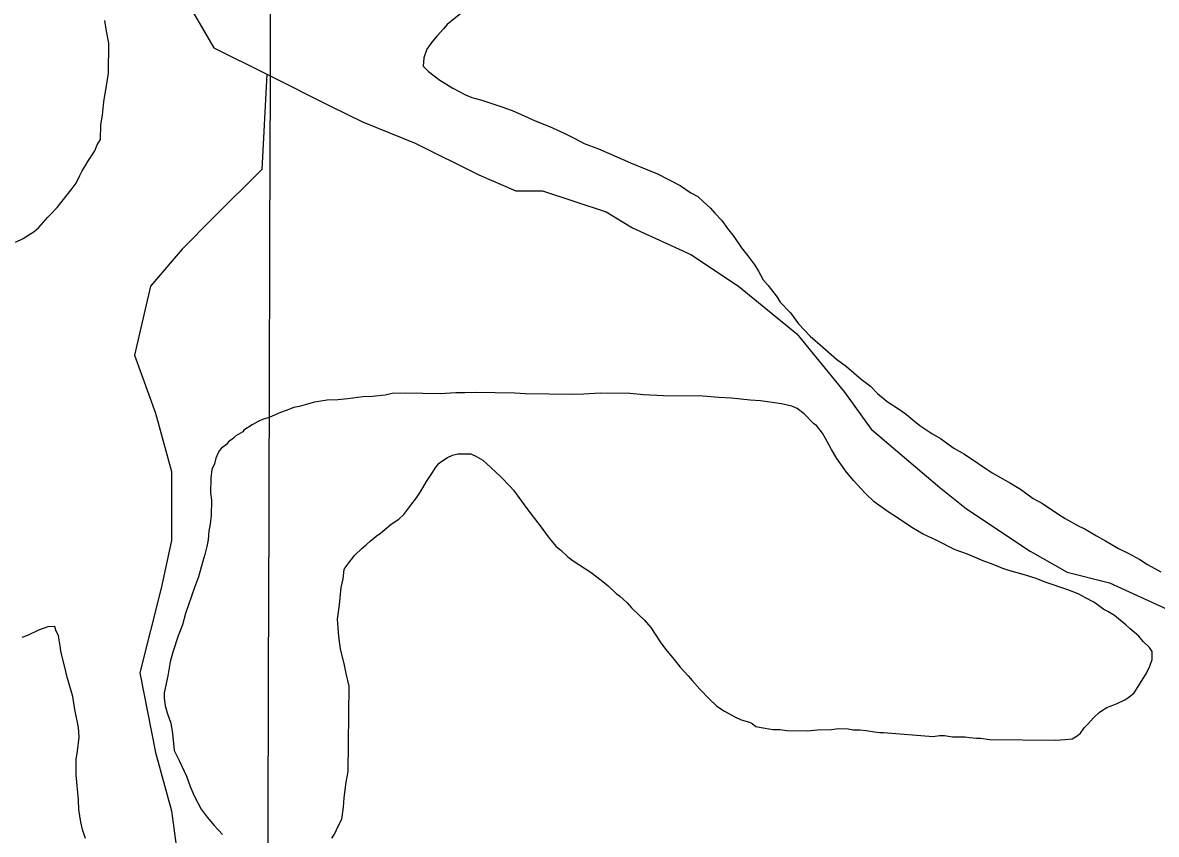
# Model space of a CAD drawing. Extents: x 3161514 to 3199414, y 831166 to 856601.
# Drawn here: x 3170653 to 3172005, y 839768 to 840736 of the extents above; entities that cross this region are included whole.
import ezdxf

# ---------------------------------------------------------------- set-up
doc = ezdxf.new("R2010")
doc.units = 0
for name, color, linetype in [('V-GRID-MAJR', 7, 'Continuous'), ('V-SITE-VEGE', 7, 'Continuous'), ('V-TOPO-SHOR', 7, 'Continuous')]:
    doc.layers.add(name, color=color, linetype=linetype)

msp = doc.modelspace()

# ---------------------------------------------------------------- linework, layer by layer
at = {"layer": 'V-GRID-MAJR'}
msp.add_spline([(3170936, 836618.4), (3170954.6, 842678.9), (3170973.1, 848741.2), (3170991.6, 854803.7), (3170991.6, 854805.6)], degree=3, dxfattribs=at)
at = {"layer": 'V-SITE-VEGE'}
for p, q in [((3171181.8, 840751.5), (3171159.4, 840733.9)), ((3170753.2, 840725.7), (3170751.5, 840738.7)), ((3170756.3, 840711.4), (3170753.2, 840725.7)), ((3171155, 840728.8), (3171147.3, 840720.4)), ((3171159.4, 840733.9), (3171155, 840728.8)), ((3170755.8, 840675.7), (3170756.3, 840711.4)), ((3171141.2, 840712.8), (3171135.1, 840704.4)), ((3171147.3, 840720.4), (3171141.2, 840712.8)), ((3171131.6, 840694.2), (3171130.6, 840684)), ((3171135.1, 840704.4), (3171131.6, 840694.2)), ((3171130.6, 840684), (3171137.3, 840677.9)), ((3170752.2, 840653.8), (3170754.4, 840668)), ((3170754.4, 840668), (3170755.8, 840675.7)), ((3171137.3, 840677.9), (3171150.8, 840667.5)), ((3171150.8, 840667.5), (3171157.6, 840663.2)), ((3170750.1, 840641.5), (3170752.2, 840653.8)), ((3171157.6, 840663.2), (3171166, 840658)), ((3171166, 840658), (3171181.2, 840650.1)), ((3170748.6, 840625.9), (3170750.1, 840641.5)), ((3171181.2, 840650.1), (3171188.8, 840646.6)), ((3171188.8, 840646.6), (3171200.7, 840643.8)), ((3171200.7, 840643.8), (3171210.1, 840640.3)), ((3171210.1, 840640.3), (3171227, 840635)), ((3171227, 840635), (3171238.9, 840630.5)), ((3171238.9, 840630.5), (3171264.3, 840619.1)), ((3170746.3, 840596.8), (3170746.5, 840614.3)), ((3170746.5, 840614.3), (3170748.6, 840625.9)), ((3171264.3, 840619.1), (3171281.3, 840612.1)), ((3171281.3, 840612.1), (3171299, 840604.1)), ((3171299, 840604.1), (3171311.7, 840598)), ((3170739.6, 840583.3), (3170742.3, 840590.4)), ((3170742.3, 840590.4), (3170746.3, 840596.8)), ((3171311.7, 840598), (3171322.7, 840591.9)), ((3171322.7, 840591.9), (3171339.7, 840585.7)), ((3171339.7, 840585.7), (3171351.5, 840580.4)), ((3170731, 840570.4), (3170739.6, 840583.3)), ((3171351.5, 840580.4), (3171377.8, 840569)), ((3170721.7, 840553.7), (3170724.4, 840559.5)), ((3170724.4, 840559.5), (3170728.3, 840565.9)), ((3170728.3, 840565.9), (3170731, 840570.4)), ((3171377.8, 840569), (3171397.3, 840561)), ((3171397.3, 840561), (3171410, 840555.7)), ((3170717, 840544.7), (3170721.7, 840553.7)), ((3171410, 840555.7), (3171437.1, 840541.7)), ((3170694.6, 840515.8), (3170712.4, 840538.3)), ((3170712.4, 840538.3), (3170717, 840544.7)), ((3171437.1, 840541.7), (3171449.7, 840533)), ((3171449.7, 840533), (3171458.2, 840528.7)), ((3171458.2, 840528.7), (3171464.9, 840522.6)), ((3171464.9, 840522.6), (3171473.3, 840514.8)), ((3170683.4, 840504.3), (3170686.1, 840506.9)), ((3170686.1, 840506.9), (3170694.6, 840515.8)), ((3171473.3, 840514.8), (3171478.4, 840508.8)), ((3171478.4, 840508.8), (3171486.8, 840500.2)), ((3170667, 840487.1), (3170672.2, 840491.5)), ((3170672.2, 840491.5), (3170683.4, 840504.3)), ((3171486.8, 840500.2), (3171493.5, 840490.7)), ((3170644.8, 840474.4), (3170653.9, 840478.8)), ((3170653.9, 840478.8), (3170667, 840487.1)), ((3171493.5, 840490.7), (3171501, 840481.2)), ((3171501, 840481.2), (3171510.2, 840467.4)), ((3171510.2, 840467.4), (3171517.7, 840458)), ((3171517.7, 840458), (3171526.1, 840446.8)), ((3171526.1, 840446.8), (3171530.3, 840439.9)), ((3171530.3, 840439.9), (3171536.1, 840429.6)), ((3171536.1, 840429.6), (3171541.9, 840422.7)), ((3171541.9, 840422.7), (3171552.8, 840408.9)), ((3171552.8, 840408.9), (3171556.2, 840402.9)), ((3171556.2, 840402.9), (3171568.8, 840390)), ((3171568.8, 840390), (3171578, 840377)), ((3171578, 840377), (3171592.2, 840362.4)), ((3171592.2, 840362.4), (3171604, 840352)), ((3171604, 840352), (3171623.4, 840334.7)), ((3171623.4, 840334.7), (3171635.2, 840326)), ((3171635.2, 840326), (3171652.9, 840311.2)), ((3171652.9, 840311.2), (3171663.8, 840302.6)), ((3171663.8, 840302.6), (3171672.2, 840293.9)), ((3171059, 840289.8), (3171040.8, 840287.5)), ((3171070, 840290.3), (3171059, 840289.8)), ((3171085.6, 840292), (3171070, 840290.3)), ((3171094, 840293.9), (3171085.6, 840292)), ((3171109.6, 840294.3), (3171094, 840293.9)), ((3171151.1, 840293.7), (3171109.6, 840294.3)), ((3171169.9, 840294.8), (3171151.1, 840293.7)), ((3171180.3, 840294.6), (3171169.9, 840294.8)), ((3171193.2, 840295.1), (3171180.3, 840294.6)), ((3171239.9, 840294.4), (3171193.2, 840295.1)), ((3171252.8, 840293.6), (3171239.9, 840294.4)), ((3171308.6, 840292.8), (3171252.8, 840293.6)), ((3171322.2, 840293.3), (3171308.6, 840292.8)), ((3171341.6, 840294.3), (3171322.2, 840293.3)), ((3171377.3, 840293.8), (3171341.6, 840294.3)), ((3171393.5, 840292.3), (3171377.3, 840293.8)), ((3171417.4, 840291.3), (3171393.5, 840292.3)), ((3171464.1, 840290.7), (3171417.4, 840291.3)), ((3171482.9, 840289.1), (3171464.1, 840290.7)), ((3171498.4, 840288.3), (3171482.9, 840289.1)), ((3171672.2, 840293.9), (3171684, 840284.4)), ((3170976.5, 840277.3), (3170967.4, 840273.6)), ((3170983, 840278.5), (3170976.5, 840277.3)), ((3170994.1, 840281.6), (3170983, 840278.5)), ((3171001.2, 840283.5), (3170994.1, 840281.6)), ((3171016.2, 840285.9), (3171001.2, 840283.5)), ((3171029.1, 840286.3), (3171016.2, 840285.9)), ((3171040.8, 840287.5), (3171029.1, 840286.3)), ((3171520.4, 840286), (3171498.4, 840288.3)), ((3171532.7, 840285.2), (3171520.4, 840286)), ((3171557.9, 840281.6), (3171532.7, 840285.2)), ((3171570.2, 840278.9), (3171557.9, 840281.6)), ((3171576.7, 840276.2), (3171570.2, 840278.9)), ((3171585, 840269.6), (3171576.7, 840276.2)), ((3171684, 840284.4), (3171698.4, 840274.8)), ((3171698.4, 840274.8), (3171706.8, 840268.8)), ((3170939.4, 840262.9), (3170934.1, 840260.4)), ((3170947.2, 840265.4), (3170939.4, 840262.9)), ((3170960.9, 840271.1), (3170947.2, 840265.4)), ((3170967.4, 840273.6), (3170960.9, 840271.1)), ((3171596.5, 840257.8), (3171585, 840269.6)), ((3171706.8, 840268.8), (3171714.4, 840262.7)), ((3171714.4, 840262.7), (3171722.8, 840255.7)), ((3170915.8, 840248.4), (3170907.3, 840243.3)), ((3170917.1, 840250.3), (3170915.8, 840248.4)), ((3170927, 840256.6), (3170917.1, 840250.3)), ((3170934.1, 840260.4), (3170927, 840256.6)), ((3171599.7, 840255.8), (3171596.5, 840257.8)), ((3171606.7, 840246.6), (3171599.7, 840255.8)), ((3171722.8, 840255.7), (3171737.2, 840246.2)), ((3170898.8, 840236.3), (3170896.2, 840233.1)), ((3170904.7, 840240.7), (3170898.8, 840236.3)), ((3170907.3, 840243.3), (3170904.7, 840240.7)), ((3171610.5, 840240.1), (3171606.7, 840246.6)), ((3171617.5, 840227), (3171610.5, 840240.1)), ((3171737.2, 840246.2), (3171747.3, 840240.1)), ((3171747.3, 840240.1), (3171763.4, 840228.8)), ((3170887.6, 840225.4), (3170885, 840219.6)), ((3170890.3, 840228.6), (3170887.6, 840225.4)), ((3170896.2, 840233.1), (3170890.3, 840228.6)), ((3171165.6, 840220.3), (3171172.1, 840222.1)), ((3171172.1, 840222.1), (3171187.7, 840221.9)), ((3171187.7, 840221.9), (3171193.5, 840219.2)), ((3171623.8, 840216.6), (3171617.5, 840227)), ((3171763.4, 840228.8), (3171776.1, 840221.8)), ((3171776.1, 840221.8), (3171809, 840199.2)), ((3170882.2, 840209.9), (3170878.9, 840203.5)), ((3170883.6, 840217), (3170882.2, 840209.9)), ((3170885, 840219.6), (3170883.6, 840217)), ((3171146, 840206.3), (3171149.9, 840210.8)), ((3171149.9, 840210.8), (3171153.2, 840213.3)), ((3171153.2, 840213.3), (3171159.8, 840217.8)), ((3171159.8, 840217.8), (3171165.6, 840220.3)), ((3171193.5, 840219.2), (3171201.8, 840214.6)), ((3171201.8, 840214.6), (3171206.3, 840210.6)), ((3171206.3, 840210.6), (3171223, 840194.9)), ((3171635.2, 840200.2), (3171623.8, 840216.6)), ((3170878.9, 840203.5), (3170877.5, 840193.1)), ((3171134.7, 840189), (3171142, 840199.9)), ((3171142, 840199.9), (3171146, 840206.3)), ((3171223, 840194.9), (3171234.5, 840183)), ((3171644.2, 840189.7), (3171635.2, 840200.2)), ((3171809, 840199.2), (3171831, 840186.9)), ((3170877.5, 840193.1), (3170877.2, 840175.6)), ((3171127.4, 840176.7), (3171134.7, 840189)), ((3171234.5, 840183), (3171238.3, 840178.5)), ((3171657.6, 840175.3), (3171644.2, 840189.7)), ((3171831, 840186.9), (3171842.8, 840180)), ((3170877.2, 840175.6), (3170878.4, 840166.6)), ((3171116.2, 840160.7), (3171122.8, 840169.7)), ((3171122.8, 840169.7), (3171127.4, 840176.7)), ((3171238.3, 840178.5), (3171247.8, 840165.4)), ((3171668.5, 840164.7), (3171657.6, 840175.3)), ((3171842.8, 840180), (3171858, 840168.7)), ((3171858, 840168.7), (3171869, 840162.6)), ((3170878.4, 840166.6), (3170878.1, 840148.4)), ((3171107.6, 840149.8), (3171116.2, 840160.7)), ((3171247.8, 840165.4), (3171254.2, 840156.8)), ((3171254.2, 840156.8), (3171271.4, 840134.6)), ((3171685.2, 840152.8), (3171668.5, 840164.7)), ((3171869, 840162.6), (3171885.9, 840151.2)), ((3170878.1, 840148.4), (3170876.7, 840138.1)), ((3171092.5, 840138.3), (3171101.7, 840144)), ((3171101.7, 840144), (3171107.6, 840149.8)), ((3171696.1, 840145.6), (3171685.2, 840152.8)), ((3171713.4, 840134.3), (3171696.1, 840145.6)), ((3171885.9, 840151.2), (3171896, 840145.1)), ((3171896, 840145.1), (3171912.9, 840135.5)), ((3170875.3, 840130.3), (3170874.5, 840119.3)), ((3170876.7, 840138.1), (3170875.3, 840130.3)), ((3171074.8, 840123.7), (3171080.1, 840127.5)), ((3171080.1, 840127.5), (3171092.5, 840138.3)), ((3171271.4, 840134.6), (3171278.4, 840124.7)), ((3171726.9, 840126.3), (3171713.4, 840134.3)), ((3171742.4, 840119), (3171726.9, 840126.3)), ((3171912.9, 840135.5), (3171918.8, 840132.9)), ((3171918.8, 840132.9), (3171933.2, 840124.2)), ((3170874.5, 840119.3), (3170873.1, 840111.5)), ((3171057.8, 840109), (3171063, 840113.5)), ((3171063, 840113.5), (3171067.6, 840117.9)), ((3171067.6, 840117.9), (3171074.8, 840123.7)), ((3171278.4, 840124.7), (3171282.8, 840118.9)), ((3171282.8, 840118.9), (3171289.2, 840111.6)), ((3171764.9, 840107.7), (3171742.4, 840119)), ((3171933.2, 840124.2), (3171944.2, 840118.1)), ((3171944.2, 840118.1), (3171959.4, 840109.3)), ((3170870.4, 840101.9), (3170868.3, 840094.1)), ((3170873.1, 840111.5), (3170870.4, 840101.9)), ((3171043.3, 840093.6), (3171049.3, 840101.3)), ((3171049.3, 840101.3), (3171057.8, 840109)), ((3171289.2, 840111.6), (3171295, 840107)), ((3171295, 840107), (3171303.3, 840099.1)), ((3171779.7, 840102.3), (3171764.9, 840107.7)), ((3171799.1, 840094.2), (3171779.7, 840102.3)), ((3171959.4, 840109.3), (3171970.4, 840104.1)), ((3171970.4, 840104.1), (3171984.8, 840096.2)), ((3170868.3, 840094.1), (3170862.9, 840075.4)), ((3171036.7, 840084), (3171038.7, 840087.2)), ((3171038.7, 840087.2), (3171043.3, 840093.6)), ((3171303.3, 840099.1), (3171309.7, 840094.5)), ((3171309.7, 840094.5), (3171330.9, 840080.6)), ((3171808.1, 840090.9), (3171799.1, 840094.2)), ((3171821.6, 840085.5), (3171808.1, 840090.9)), ((3171984.8, 840096.2), (3171994.1, 840090.1)), ((3171994.1, 840090.1), (3172010.2, 840081.4)), ((3170862.9, 840075.4), (3170858.2, 840062.5)), ((3171033.2, 840062.7), (3171035.3, 840073)), ((3171035.3, 840073), (3171036.7, 840084)), ((3171330.9, 840080.6), (3171343.1, 840071.4)), ((3171828.7, 840082.8), (3171821.6, 840085.5)), ((3171848.7, 840077.3), (3171828.7, 840082.8)), ((3171861.6, 840073.3), (3171848.7, 840077.3)), ((3171872, 840069.2), (3171861.6, 840073.3)), ((3170858.2, 840062.5), (3170847.4, 840031.5)), ((3171030.9, 840042), (3171033.2, 840062.7)), ((3171343.1, 840071.4), (3171351.4, 840064.8)), ((3171351.4, 840064.8), (3171361, 840055.6)), ((3171899.1, 840059.8), (3171872, 840069.2)), ((3171911.3, 840055.1), (3171899.1, 840059.8)), ((3171361, 840055.6), (3171364.9, 840052.9)), ((3171364.9, 840052.9), (3171373.8, 840044.4)), ((3171920.3, 840050.4), (3171911.3, 840055.1)), ((3171930, 840045.1), (3171920.3, 840050.4)), ((3171935.7, 840041.1), (3171930, 840045.1)), ((3171028.8, 840025.1), (3171030.9, 840042)), ((3171373.8, 840044.4), (3171378.9, 840038.5)), ((3171378.9, 840038.5), (3171388.5, 840029.2)), ((3171942.2, 840036.5), (3171935.7, 840041.1)), ((3171946.7, 840033.9), (3171942.2, 840036.5)), ((3171955, 840029.2), (3171946.7, 840033.9)), ((3170847.4, 840031.5), (3170843.9, 840018)), ((3171030.4, 840004.4), (3171028.8, 840025.1)), ((3171388.5, 840029.2), (3171394.3, 840024)), ((3171394.3, 840024), (3171402, 840014.8)), ((3171959.5, 840025.3), (3171955, 840029.2)), ((3171968.5, 840018), (3171959.5, 840025.3)), ((3170659, 840005.6), (3170652.5, 840003.1)), ((3170672.1, 840011.9), (3170659, 840005.6)), ((3170683.2, 840015.6), (3170672.1, 840011.9)), ((3170691.6, 840016.2), (3170683.2, 840015.6)), ((3170692.8, 840011.6), (3170691.6, 840016.2)), ((3170696, 840005.1), (3170692.8, 840011.6)), ((3170698.4, 839990.8), (3170696, 840005.1)), ((3170838.6, 840005.1), (3170832.5, 839985.7)), ((3170843.9, 840018), (3170838.6, 840005.1)), ((3171402, 840014.8), (3171413.4, 839997.8)), ((3171973.6, 840013.4), (3171968.5, 840018)), ((3171983.9, 840004.8), (3171973.6, 840013.4)), ((3171988.9, 839998.3), (3171983.9, 840004.8)), ((3171032.2, 839989.4), (3171030.4, 840004.4)), ((3171413.4, 839997.8), (3171419.7, 839989.3)), ((3171996.6, 839991), (3171988.9, 839998.3)), ((3170699, 839986.3), (3170698.4, 839990.8)), ((3170703.3, 839969.3), (3170699, 839986.3)), ((3170832.5, 839985.7), (3170829.1, 839974.1)), ((3171037.1, 839969.9), (3171032.2, 839989.4)), ((3171419.7, 839989.3), (3171429.9, 839976.8)), ((3171999.8, 839986.5), (3171996.6, 839991)), ((3171999.7, 839976.7), (3171999.8, 839986.5)), ((3170706.3, 839955.7), (3170703.3, 839969.3)), ((3170829.1, 839974.1), (3170826.3, 839957.3)), ((3171038.9, 839960.2), (3171037.1, 839969.9)), ((3171429.9, 839976.8), (3171437, 839967.7)), ((3171437, 839967.7), (3171446.5, 839957.2)), ((3171993, 839960.6), (3171997, 839969)), ((3171997, 839969), (3171999.7, 839976.7)), ((3170713.1, 839932.9), (3170706.3, 839955.7)), ((3170826.3, 839957.3), (3170822.1, 839937.2)), ((3171042.6, 839945.2), (3171038.9, 839960.2)), ((3171446.5, 839957.2), (3171451.6, 839951.9)), ((3171451.6, 839951.9), (3171460.6, 839941.4)), ((3171978.4, 839936.9), (3171987.7, 839952.3)), ((3171987.7, 839952.3), (3171993, 839960.6)), ((3170822.1, 839937.2), (3170822, 839930.8)), ((3171041.2, 839843.5), (3171042.6, 839945.2)), ((3171460.6, 839941.4), (3171472.1, 839929.6)), ((3170715.5, 839917.3), (3170713.1, 839932.9)), ((3170822, 839930.8), (3170823.2, 839921.7)), ((3171472.1, 839929.6), (3171481, 839921)), ((3171954.2, 839922.9), (3171958.1, 839924.2)), ((3171958.1, 839924.2), (3171967.2, 839928.6)), ((3171967.2, 839928.6), (3171971.8, 839931.8)), ((3171971.8, 839931.8), (3171978.4, 839936.9)), ((3170719.8, 839895.9), (3170715.5, 839917.3)), ((3170823.2, 839921.7), (3170825.6, 839913.2)), ((3170825.6, 839913.2), (3170830, 839900.8)), ((3171481, 839921), (3171490, 839915.1)), ((3171490, 839915.1), (3171502.2, 839908.4)), ((3171930, 839907.7), (3171936.6, 839913.5)), ((3171936.6, 839913.5), (3171940.5, 839916.6)), ((3171940.5, 839916.6), (3171945.7, 839919.8)), ((3171945.7, 839919.8), (3171949.6, 839921)), ((3171949.6, 839921), (3171954.2, 839922.9)), ((3170830, 839900.8), (3170831.8, 839888.5)), ((3171502.2, 839908.4), (3171510, 839905.1)), ((3171510, 839905.1), (3171519.7, 839902.3)), ((3171519.7, 839902.3), (3171522.9, 839900.4)), ((3171522.9, 839900.4), (3171527.4, 839897.1)), ((3171527.4, 839897.1), (3171533.8, 839895.7)), ((3171918.8, 839895.5), (3171922.8, 839899.4)), ((3171922.8, 839899.4), (3171930, 839907.7)), ((3170718.7, 839867.4), (3170720.9, 839884.2)), ((3170720.9, 839884.2), (3170719.8, 839895.9)), ((3170831.8, 839888.5), (3170834.1, 839868.4)), ((3171533.8, 839895.7), (3171547.4, 839893.5)), ((3171547.4, 839893.5), (3171555.8, 839893.4)), ((3171555.8, 839893.4), (3171564.2, 839892)), ((3171564.2, 839892), (3171588.9, 839891.7)), ((3171588.9, 839891.7), (3171600.5, 839892.8)), ((3171600.5, 839892.8), (3171617.4, 839893.2)), ((3171617.4, 839893.2), (3171625.8, 839894.4)), ((3171625.8, 839894.4), (3171637.5, 839894.2)), ((3171637.5, 839894.2), (3171643.3, 839892.9)), ((3171643.3, 839892.9), (3171651.1, 839892.8)), ((3171651.1, 839892.8), (3171658.9, 839892)), ((3171658.9, 839892), (3171668.6, 839890.6)), ((3171668.6, 839890.6), (3171675, 839889.8)), ((3171675, 839889.8), (3171679.6, 839889.8)), ((3171679.6, 839889.8), (3171738.5, 839885.1)), ((3171738.5, 839885.1), (3171746.3, 839886.3)), ((3171746.3, 839886.3), (3171752.1, 839886.2)), ((3171752.1, 839886.2), (3171761.8, 839884.7)), ((3171761.8, 839884.7), (3171776.7, 839884.5)), ((3171776.7, 839884.5), (3171781.9, 839883.8)), ((3171781.9, 839883.8), (3171790.3, 839883.1)), ((3171790.3, 839883.1), (3171794.9, 839883)), ((3171794.9, 839883), (3171805.9, 839881.5)), ((3171904.4, 839882.1), (3171910.3, 839885.9)), ((3171910.3, 839885.9), (3171914.2, 839889.1)), ((3171914.2, 839889.1), (3171918.8, 839895.5)), ((3171805.9, 839881.5), (3171884.9, 839880.5)), ((3171884.9, 839880.5), (3171895.9, 839881.6)), ((3171895.9, 839881.6), (3171904.4, 839882.1)), ((3170717, 839838.9), (3170717.3, 839857.7)), ((3170717.3, 839857.7), (3170718.7, 839867.4)), ((3170834.1, 839868.4), (3170839.8, 839856.6)), ((3170839.8, 839856.6), (3170848.6, 839837.7)), ((3171039, 839830.5), (3171041.2, 839843.5)), ((3170719.9, 839809.7), (3170717, 839838.9)), ((3170848.6, 839837.7), (3170853, 839825.3)), ((3171036.8, 839811.8), (3171039, 839830.5)), ((3170853, 839825.3), (3170858, 839814.2)), ((3170720.4, 839798), (3170719.9, 839809.7)), ((3170858, 839814.2), (3170866.2, 839798.6)), ((3171036, 839800.8), (3171036.8, 839811.8)), ((3170722.7, 839783.1), (3170720.4, 839798)), ((3170866.2, 839798.6), (3170873.2, 839788.8)), ((3170873.2, 839788.8), (3170881.5, 839778.9)), ((3171033.9, 839786.5), (3171036, 839800.8)), ((3170724.6, 839774), (3170722.7, 839783.1)), ((3170881.5, 839778.9), (3170891.7, 839768.4)), ((3171025.2, 839768.5), (3171029.9, 839778.8)), ((3171029.9, 839778.8), (3171033.9, 839786.5)), ((3170728.3, 839763.5), (3170724.6, 839774)), ((3171021.9, 839764), (3171025.2, 839768.5))]:
    msp.add_line(p, q, dxfattribs=at)
at = {"layer": 'V-TOPO-SHOR'}
for points in [[(3170837.2, 840781.9), (3170881.4, 840706.1), (3170944.6, 840674.5), (3171020.4, 840636.6), (3171058.3, 840617.7), (3171121.4, 840592.4), (3171197.2, 840554.5), (3171241.4, 840535.6), (3171273, 840535.6), (3171348.8, 840510.3), (3171380.4, 840491.4), (3171449.8, 840459.8), (3171506.7, 840421.9), (3171576.2, 840365.1), (3171633, 840295.6), (3171664.6, 840251.4), (3171746.7, 840181.9), (3171778.3, 840156.6), (3171854.1, 840106.1), (3171898.3, 840080.8), (3171948.8, 840068.2), (3172018.3, 840036.6)], [(3170944.6, 840674.5), (3170938.3, 840560.8), (3170881.4, 840504), (3170843.5, 840466.1), (3170805.6, 840421.9), (3170786.7, 840339.8), (3170811.9, 840270.3), (3170830.9, 840200.8), (3170830.9, 840118.7), (3170818.3, 840061.9), (3170793, 839960.8), (3170811.9, 839866.1), (3170830.9, 839796.6), (3170843.5, 839701.9), (3170849.8, 839632.4), (3170830.9, 839512.4), (3170824.6, 839455.6), (3170818.3, 839411.4), (3170805.6, 839386.1), (3170805.6, 839348.2), (3170786.7, 839272.4), (3170704.6, 839209.3), (3170628.8, 839184), (3170567.2, 839164.3)]]:
    msp.add_lwpolyline(points, dxfattribs=at)

doc.saveas('drawing.dxf')
